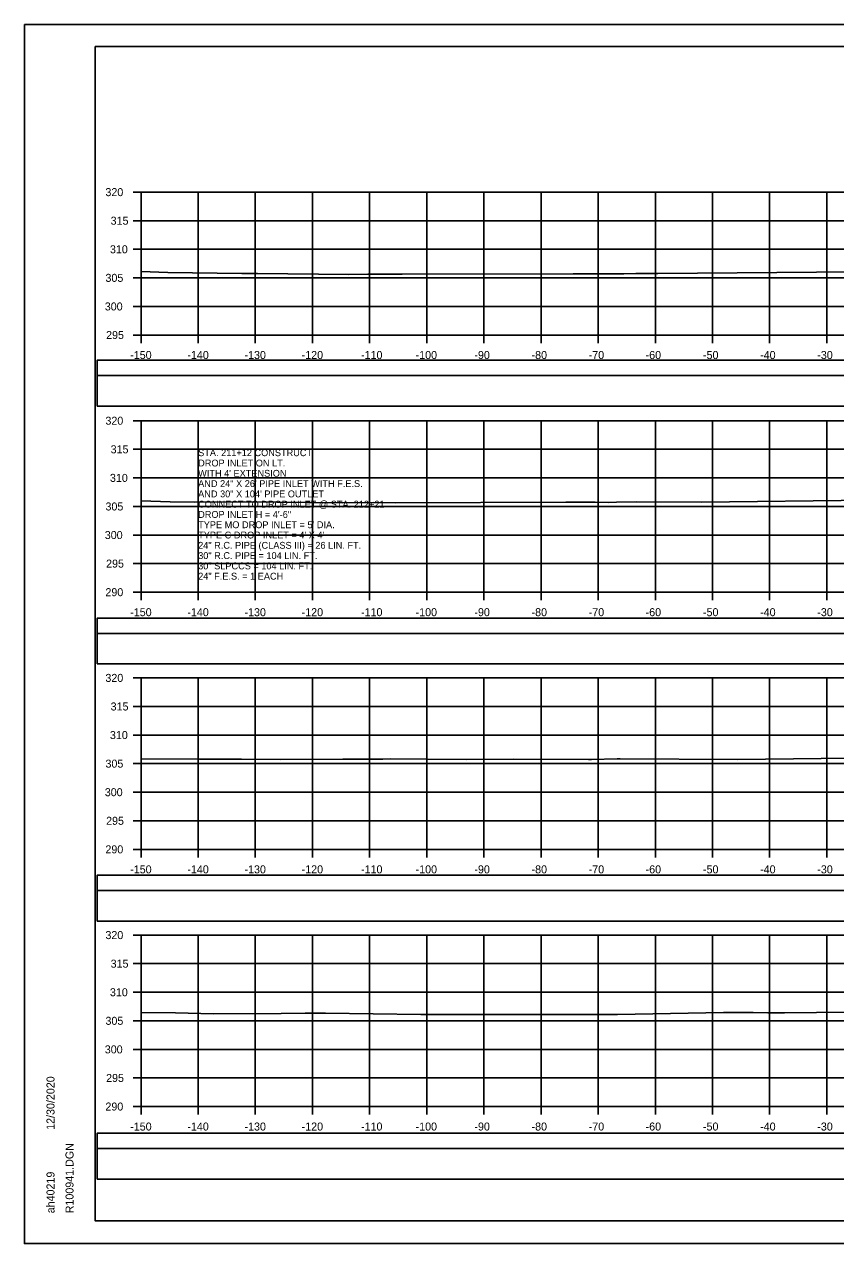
# Model space of a CAD drawing. Extents: x 1370538 to 1372872, y 376220 to 381127.
# Drawn here: x 1370538.2 to 1370680.2, y 379268 to 379481.3 of the extents above; entities that cross this region are included whole.
import ezdxf

# ---------------------------------------------------------------- set-up
doc = ezdxf.new("R2010")
doc.units = 0
for name, color, linetype in [('R_Border Notes', 7, 'Continuous'), ('R_Border PE', 7, 'Continuous'), ('R_Border Prem', 7, 'Continuous'), ('R_Dimension', 7, 'Continuous'), ('R_Grid', 7, 'Continuous'), ('R_No Plot', 7, 'Continuous'), ('R_Water Annot', 7, 'Continuous'), ('T_Detection Zones', 7, 'Continuous')]:
    doc.layers.add(name, color=color, linetype=linetype)

msp = doc.modelspace()

# ---------------------------------------------------------------- linework, layer by layer
at = {"layer": 'R_Border Notes'}
for p, q in [((1370550.61, 379477.41), (1370866.79, 379477.41)), ((1370550.61, 379271.95), (1370550.61, 379477.41)), ((1370550.61, 379271.95), (1370550.61, 379271.95)), ((1370866.79, 379271.95), (1370550.61, 379271.95))]:
    msp.add_line(p, q, dxfattribs=at)
at = {"layer": 'R_Border Prem'}
for p, q in [((1370557.21, 379451.95), (1370558.61, 379451.95)), ((1370558.61, 379426.95), (1370558.61, 379451.95)), ((1370557.21, 379446.95), (1370558.61, 379446.95)), ((1370557.21, 379441.95), (1370558.61, 379441.95)), ((1370557.21, 379436.95), (1370558.61, 379436.95)), ((1370557.21, 379431.95), (1370558.61, 379431.95)), ((1370557.21, 379426.95), (1370558.61, 379426.95)), ((1370558.61, 379426.95), (1370858.61, 379426.95)), ((1370558.61, 379425.55), (1370558.61, 379426.95)), ((1370568.61, 379425.55), (1370568.61, 379426.95)), ((1370578.61, 379425.55), (1370578.61, 379426.95)), ((1370588.61, 379425.55), (1370588.61, 379426.95)), ((1370598.61, 379425.55), (1370598.61, 379426.95)), ((1370608.61, 379425.55), (1370608.61, 379426.95)), ((1370618.61, 379425.55), (1370618.61, 379426.95)), ((1370628.61, 379425.55), (1370628.61, 379426.95)), ((1370638.61, 379425.55), (1370638.61, 379426.95)), ((1370648.61, 379425.55), (1370648.61, 379426.95)), ((1370658.61, 379425.55), (1370658.61, 379426.95)), ((1370668.61, 379425.55), (1370668.61, 379426.95)), ((1370678.61, 379425.55), (1370678.61, 379426.95)), ((1370557.21, 379411.95), (1370558.61, 379411.95)), ((1370558.61, 379381.95), (1370558.61, 379411.95)), ((1370557.21, 379406.95), (1370558.61, 379406.95)), ((1370557.21, 379401.95), (1370558.61, 379401.95)), ((1370557.21, 379396.95), (1370558.61, 379396.95)), ((1370557.21, 379391.95), (1370558.61, 379391.95)), ((1370557.21, 379386.95), (1370558.61, 379386.95)), ((1370557.21, 379381.95), (1370558.61, 379381.95)), ((1370558.61, 379381.95), (1370858.61, 379381.95)), ((1370558.61, 379380.55), (1370558.61, 379381.95)), ((1370568.61, 379380.55), (1370568.61, 379381.95)), ((1370578.61, 379380.55), (1370578.61, 379381.95)), ((1370588.61, 379380.55), (1370588.61, 379381.95)), ((1370598.61, 379380.55), (1370598.61, 379381.95)), ((1370608.61, 379380.55), (1370608.61, 379381.95)), ((1370618.61, 379380.55), (1370618.61, 379381.95)), ((1370628.61, 379380.55), (1370628.61, 379381.95)), ((1370638.61, 379380.55), (1370638.61, 379381.95)), ((1370648.61, 379380.55), (1370648.61, 379381.95)), ((1370658.61, 379380.55), (1370658.61, 379381.95)), ((1370668.61, 379380.55), (1370668.61, 379381.95)), ((1370678.61, 379380.55), (1370678.61, 379381.95)), ((1370557.21, 379366.95), (1370558.61, 379366.95)), ((1370558.61, 379336.95), (1370558.61, 379366.95)), ((1370557.21, 379361.95), (1370558.61, 379361.95)), ((1370557.21, 379356.95), (1370558.61, 379356.95)), ((1370557.21, 379351.95), (1370558.61, 379351.95)), ((1370557.21, 379346.95), (1370558.61, 379346.95)), ((1370557.21, 379341.95), (1370558.61, 379341.95)), ((1370557.21, 379336.95), (1370558.61, 379336.95)), ((1370558.61, 379336.95), (1370858.61, 379336.95)), ((1370558.61, 379335.55), (1370558.61, 379336.95)), ((1370568.61, 379335.55), (1370568.61, 379336.95)), ((1370578.61, 379335.55), (1370578.61, 379336.95)), ((1370588.61, 379335.55), (1370588.61, 379336.95)), ((1370598.61, 379335.55), (1370598.61, 379336.95)), ((1370608.61, 379335.55), (1370608.61, 379336.95)), ((1370618.61, 379335.55), (1370618.61, 379336.95)), ((1370628.61, 379335.55), (1370628.61, 379336.95)), ((1370638.61, 379335.55), (1370638.61, 379336.95)), ((1370648.61, 379335.55), (1370648.61, 379336.95)), ((1370658.61, 379335.55), (1370658.61, 379336.95)), ((1370668.61, 379335.55), (1370668.61, 379336.95)), ((1370678.61, 379335.55), (1370678.61, 379336.95)), ((1370557.21, 379321.95), (1370558.61, 379321.95)), ((1370558.61, 379291.95), (1370558.61, 379321.95)), ((1370557.21, 379316.95), (1370558.61, 379316.95)), ((1370557.21, 379311.95), (1370558.61, 379311.95)), ((1370557.21, 379306.95), (1370558.61, 379306.95)), ((1370557.21, 379301.95), (1370558.61, 379301.95)), ((1370557.21, 379296.95), (1370558.61, 379296.95)), ((1370557.21, 379291.95), (1370558.61, 379291.95)), ((1370558.61, 379291.95), (1370858.61, 379291.95)), ((1370558.61, 379290.55), (1370558.61, 379291.95)), ((1370568.61, 379290.55), (1370568.61, 379291.95)), ((1370578.61, 379290.55), (1370578.61, 379291.95)), ((1370588.61, 379290.55), (1370588.61, 379291.95)), ((1370598.61, 379290.55), (1370598.61, 379291.95)), ((1370608.61, 379290.55), (1370608.61, 379291.95)), ((1370618.61, 379290.55), (1370618.61, 379291.95)), ((1370628.61, 379290.55), (1370628.61, 379291.95)), ((1370638.61, 379290.55), (1370638.61, 379291.95)), ((1370648.61, 379290.55), (1370648.61, 379291.95)), ((1370658.61, 379290.55), (1370658.61, 379291.95)), ((1370668.61, 379290.55), (1370668.61, 379291.95)), ((1370678.61, 379290.55), (1370678.61, 379291.95))]:
    msp.add_line(p, q, dxfattribs=at)
at = {"layer": 'R_Dimension'}
for points in [[(1370558.61, 379438.04), (1370563.29, 379437.88), (1370576.23, 379437.74), (1370577.12, 379437.74), (1370577.49, 379437.73), (1370578.97, 379437.71), (1370595, 379437.55), (1370598.32, 379437.61), (1370604.31, 379437.57), (1370634.22, 379437.67), (1370638.52, 379437.66), (1370641.49, 379437.65), (1370643.07, 379437.66), (1370645.21, 379437.69), (1370648.73, 379437.69), (1370649.07, 379437.69), (1370690.68, 379438.07)], [(1370558.61, 379397.93), (1370563.71, 379397.75), (1370568.02, 379397.7), (1370576.64, 379397.75), (1370593.88, 379397.6), (1370599.24, 379397.63), (1370603.16, 379397.6), (1370632.92, 379397.71), (1370638.09, 379397.69), (1370640.34, 379397.66), (1370641.82, 379397.71), (1370645.35, 379397.76), (1370656.67, 379397.69), (1370686.01, 379398.03)], [(1370558.61, 379352.81), (1370568.84, 379352.72), (1370576.21, 379352.76), (1370582.93, 379352.7), (1370593.91, 379352.76), (1370600.9, 379352.73), (1370602.2, 379352.77), (1370608.66, 379352.74), (1370615.48, 379352.69), (1370623.87, 379352.73), (1370636.89, 379352.68), (1370637.46, 379352.67), (1370641.92, 379352.8), (1370642.44, 379352.81), (1370663.07, 379352.69), (1370692.21, 379353.02)], [(1370558.61, 379308.42), (1370564.66, 379308.32), (1370571.32, 379308.17), (1370583.11, 379308.25), (1370587.35, 379308.29), (1370590.89, 379308.26), (1370607.58, 379308.04), (1370614.32, 379308.05), (1370625.89, 379308.03), (1370632.81, 379308.04), (1370641.98, 379308.06), (1370660.53, 379308.41), (1370661.18, 379308.42), (1370661.7, 379308.42), (1370665.75, 379308.38), (1370668.28, 379308.36), (1370670.51, 379308.34), (1370670.96, 379308.34), (1370671.12, 379308.34), (1370671.23, 379308.34), (1370682.41, 379308.49)]]:
    msp.add_lwpolyline(points, dxfattribs=at)
at = {"layer": 'R_Grid'}
for p, q in [((1370558.61, 379451.95), (1370858.61, 379451.95)), ((1370558.61, 379426.95), (1370558.61, 379451.95)), ((1370568.61, 379426.95), (1370568.61, 379451.95)), ((1370578.61, 379426.95), (1370578.61, 379451.95)), ((1370588.61, 379426.95), (1370588.61, 379451.95)), ((1370598.61, 379426.95), (1370598.61, 379451.95)), ((1370608.61, 379426.95), (1370608.61, 379451.95)), ((1370618.61, 379426.95), (1370618.61, 379451.95)), ((1370628.61, 379426.95), (1370628.61, 379451.95)), ((1370638.61, 379426.95), (1370638.61, 379451.95)), ((1370648.61, 379426.95), (1370648.61, 379451.95)), ((1370658.61, 379426.95), (1370658.61, 379451.95)), ((1370668.61, 379426.95), (1370668.61, 379451.95)), ((1370678.61, 379426.95), (1370678.61, 379451.95)), ((1370558.61, 379446.95), (1370858.61, 379446.95)), ((1370558.61, 379441.95), (1370858.61, 379441.95)), ((1370558.61, 379436.95), (1370858.61, 379436.95)), ((1370558.61, 379431.95), (1370858.61, 379431.95)), ((1370558.61, 379426.95), (1370858.61, 379426.95)), ((1370558.61, 379411.95), (1370858.61, 379411.95)), ((1370558.61, 379381.95), (1370558.61, 379411.95)), ((1370568.61, 379381.95), (1370568.61, 379411.95)), ((1370578.61, 379381.95), (1370578.61, 379411.95)), ((1370588.61, 379381.95), (1370588.61, 379411.95)), ((1370598.61, 379381.95), (1370598.61, 379411.95)), ((1370608.61, 379381.95), (1370608.61, 379411.95)), ((1370618.61, 379381.95), (1370618.61, 379411.95)), ((1370628.61, 379381.95), (1370628.61, 379411.95)), ((1370638.61, 379381.95), (1370638.61, 379411.95)), ((1370648.61, 379381.95), (1370648.61, 379411.95)), ((1370658.61, 379381.95), (1370658.61, 379411.95)), ((1370668.61, 379381.95), (1370668.61, 379411.95)), ((1370678.61, 379381.95), (1370678.61, 379411.95)), ((1370558.61, 379406.95), (1370858.61, 379406.95)), ((1370558.61, 379401.95), (1370858.61, 379401.95)), ((1370558.61, 379396.95), (1370858.61, 379396.95)), ((1370558.61, 379391.95), (1370858.61, 379391.95)), ((1370558.61, 379386.95), (1370858.61, 379386.95)), ((1370558.61, 379381.95), (1370858.61, 379381.95)), ((1370558.61, 379366.95), (1370858.61, 379366.95)), ((1370558.61, 379336.95), (1370558.61, 379366.95)), ((1370568.61, 379336.95), (1370568.61, 379366.95)), ((1370578.61, 379336.95), (1370578.61, 379366.95)), ((1370588.61, 379336.95), (1370588.61, 379366.95)), ((1370598.61, 379336.95), (1370598.61, 379366.95)), ((1370608.61, 379336.95), (1370608.61, 379366.95)), ((1370618.61, 379336.95), (1370618.61, 379366.95)), ((1370628.61, 379336.95), (1370628.61, 379366.95)), ((1370638.61, 379336.95), (1370638.61, 379366.95)), ((1370648.61, 379336.95), (1370648.61, 379366.95)), ((1370658.61, 379336.95), (1370658.61, 379366.95)), ((1370668.61, 379336.95), (1370668.61, 379366.95)), ((1370678.61, 379336.95), (1370678.61, 379366.95)), ((1370558.61, 379361.95), (1370858.61, 379361.95)), ((1370558.61, 379356.95), (1370858.61, 379356.95)), ((1370558.61, 379351.95), (1370858.61, 379351.95)), ((1370558.61, 379346.95), (1370858.61, 379346.95)), ((1370558.61, 379341.95), (1370858.61, 379341.95)), ((1370558.61, 379336.95), (1370858.61, 379336.95)), ((1370558.61, 379321.95), (1370858.61, 379321.95)), ((1370558.61, 379291.95), (1370558.61, 379321.95)), ((1370568.61, 379291.95), (1370568.61, 379321.95)), ((1370578.61, 379291.95), (1370578.61, 379321.95)), ((1370588.61, 379291.95), (1370588.61, 379321.95)), ((1370598.61, 379291.95), (1370598.61, 379321.95)), ((1370608.61, 379291.95), (1370608.61, 379321.95)), ((1370618.61, 379291.95), (1370618.61, 379321.95)), ((1370628.61, 379291.95), (1370628.61, 379321.95)), ((1370638.61, 379291.95), (1370638.61, 379321.95)), ((1370648.61, 379291.95), (1370648.61, 379321.95)), ((1370658.61, 379291.95), (1370658.61, 379321.95)), ((1370668.61, 379291.95), (1370668.61, 379321.95)), ((1370678.61, 379291.95), (1370678.61, 379321.95)), ((1370558.61, 379316.95), (1370858.61, 379316.95)), ((1370558.61, 379311.95), (1370858.61, 379311.95)), ((1370558.61, 379306.95), (1370858.61, 379306.95)), ((1370558.61, 379301.95), (1370858.61, 379301.95)), ((1370558.61, 379296.95), (1370858.61, 379296.95)), ((1370558.61, 379291.95), (1370858.61, 379291.95))]:
    msp.add_line(p, q, dxfattribs=at)
at = {"layer": 'R_No Plot'}
for p, q in [((1370538.21, 379481.3), (1370871.54, 379481.3)), ((1370538.21, 379267.97), (1370871.54, 379267.97))]:
    msp.add_line(p, q, dxfattribs=at)
for points in [[(1370538.2, 379481.3), (1370871.54, 379481.3), (1370871.54, 379267.96), (1370538.2, 379267.96)], [(1370784.53, 379477.41), (1370784.53, 379467.53), (1370820.26, 379467.53), (1370820.26, 379464.61), (1370843.46, 379464.61), (1370843.46, 379440.27), (1370866.79, 379440.27), (1370866.79, 379271.95), (1370550.61, 379271.95), (1370550.61, 379477.41)]]:
    msp.add_lwpolyline(points, close=True, dxfattribs=at)
at = {"layer": 'T_Detection Zones'}
for points in [[(1370550.96, 379419.84), (1370866.09, 379419.84), (1370866.09, 379422.55), (1370550.96, 379422.55)], [(1370550.96, 379414.52), (1370866.09, 379414.52), (1370866.09, 379419.84), (1370550.96, 379419.84)], [(1370550.96, 379374.71), (1370866.09, 379374.71), (1370866.09, 379377.42), (1370550.96, 379377.42)], [(1370550.96, 379369.39), (1370866.09, 379369.39), (1370866.09, 379374.71), (1370550.96, 379374.71)], [(1370550.96, 379329.74), (1370866.09, 379329.74), (1370866.09, 379332.44), (1370550.96, 379332.44)], [(1370550.96, 379324.41), (1370866.09, 379324.41), (1370866.09, 379329.74), (1370550.96, 379329.74)], [(1370550.96, 379284.59), (1370866.09, 379284.59), (1370866.09, 379287.3), (1370550.96, 379287.3)], [(1370550.96, 379279.27), (1370866.09, 379279.27), (1370866.09, 379284.59), (1370550.96, 379284.59)]]:
    msp.add_lwpolyline(points, close=True, dxfattribs=at)

# ---------------------------------------------------------------- texts
at = {"layer": 'R_Border Notes'}
for s, p in [('12/30/2020', (1370543.47, 379287.87)), ('R100941.DGN', (1370546.8, 379273.27)), ('ah40219', (1370543.47, 379273.27))]:
    msp.add_text(s, height=1.4, rotation=90, dxfattribs=at).set_placement(p)
at = {"layer": 'R_Border PE'}
for s, p in [('320', (1370552.38, 379451.25)), ('315', (1370553.29, 379446.25)), ('310', (1370553.17, 379441.25)), ('305', (1370552.39, 379436.25)), ('300', (1370552.27, 379431.25)), ('295', (1370552.5, 379426.25)), ('-150', (1370556.72, 379422.75)), ('-140', (1370566.72, 379422.75)), ('-130', (1370576.72, 379422.75)), ('-120', (1370586.72, 379422.75)), ('-110', (1370597.11, 379422.75)), ('-100', (1370606.66, 379422.75)), ('-90', (1370616.95, 379422.75)), ('-80', (1370626.95, 379422.75)), ('-70', (1370636.95, 379422.75)), ('-60', (1370646.91, 379422.75)), ('-50', (1370656.95, 379422.75)), ('-40', (1370666.95, 379422.75)), ('-30', (1370676.95, 379422.75)), ('320', (1370552.38, 379411.25)), ('315', (1370553.29, 379406.25)), ('310', (1370553.17, 379401.25)), ('305', (1370552.39, 379396.25)), ('300', (1370552.27, 379391.25)), ('295', (1370552.5, 379386.25)), ('290', (1370552.38, 379381.25)), ('-150', (1370556.72, 379377.75)), ('-140', (1370566.72, 379377.75)), ('-130', (1370576.72, 379377.75)), ('-120', (1370586.72, 379377.75)), ('-110', (1370597.11, 379377.75)), ('-100', (1370606.66, 379377.75)), ('-90', (1370616.95, 379377.75)), ('-80', (1370626.95, 379377.75)), ('-70', (1370636.95, 379377.75)), ('-60', (1370646.91, 379377.75)), ('-50', (1370656.95, 379377.75)), ('-40', (1370666.95, 379377.75)), ('-30', (1370676.95, 379377.75)), ('320', (1370552.38, 379366.25)), ('315', (1370553.29, 379361.25)), ('310', (1370553.17, 379356.25)), ('305', (1370552.39, 379351.25)), ('300', (1370552.27, 379346.25)), ('295', (1370552.5, 379341.25)), ('290', (1370552.38, 379336.25)), ('-150', (1370556.72, 379332.75)), ('-140', (1370566.72, 379332.75)), ('-130', (1370576.72, 379332.75)), ('-120', (1370586.72, 379332.75)), ('-110', (1370597.11, 379332.75)), ('-100', (1370606.66, 379332.75)), ('-90', (1370616.95, 379332.75)), ('-80', (1370626.95, 379332.75)), ('-70', (1370636.95, 379332.75)), ('-60', (1370646.91, 379332.75)), ('-50', (1370656.95, 379332.75)), ('-40', (1370666.95, 379332.75)), ('-30', (1370676.95, 379332.75)), ('320', (1370552.38, 379321.25)), ('315', (1370553.29, 379316.25)), ('310', (1370553.17, 379311.25)), ('305', (1370552.39, 379306.25)), ('300', (1370552.27, 379301.25)), ('295', (1370552.5, 379296.25)), ('290', (1370552.38, 379291.25)), ('-150', (1370556.72, 379287.75)), ('-140', (1370566.72, 379287.75)), ('-130', (1370576.72, 379287.75)), ('-120', (1370586.72, 379287.75)), ('-110', (1370597.11, 379287.75)), ('-100', (1370606.66, 379287.75)), ('-90', (1370616.95, 379287.75)), ('-80', (1370626.95, 379287.75)), ('-70', (1370636.95, 379287.75)), ('-60', (1370646.91, 379287.75)), ('-50', (1370656.95, 379287.75)), ('-40', (1370666.95, 379287.75)), ('-30', (1370676.95, 379287.75))]:
    msp.add_text(s, height=1.4, dxfattribs=at).set_placement(p)
at = {"layer": 'R_Water Annot'}
for s, p in [('STA. 211+12 CONSTRUCT', (1370568.61, 379405.75)), ('DROP INLET ON LT.', (1370568.61, 379403.95)), ("WITH 4' EXTENSION", (1370568.61, 379402.15)), ('AND 24" X 26\' PIPE INLET WITH F.E.S.', (1370568.61, 379400.35)), ('AND 30" X 104\' PIPE OUTLET', (1370568.61, 379398.55)), ('CONNECT TO DROP INLET @ STA. 212+21', (1370568.61, 379396.75)), ('DROP INLET H = 4\'-6"', (1370568.61, 379394.95)), ("TYPE MO DROP INLET = 5' DIA.", (1370568.61, 379393.15)), ("TYPE C DROP INLET = 4' X 4'", (1370568.61, 379391.35)), ('30" R.C. PIPE = 104 LIN. FT.', (1370568.61, 379387.75)), ('24" R.C. PIPE (CLASS III) = 26 LIN. FT.', (1370568.61, 379389.55)), ('30" SLPCCS = 104 LIN. FT.', (1370568.61, 379385.95)), ('24" F.E.S. = 1 EACH', (1370568.61, 379384.15))]:
    msp.add_text(s, height=1.2, dxfattribs=at).set_placement(p)

doc.saveas('drawing.dxf')
